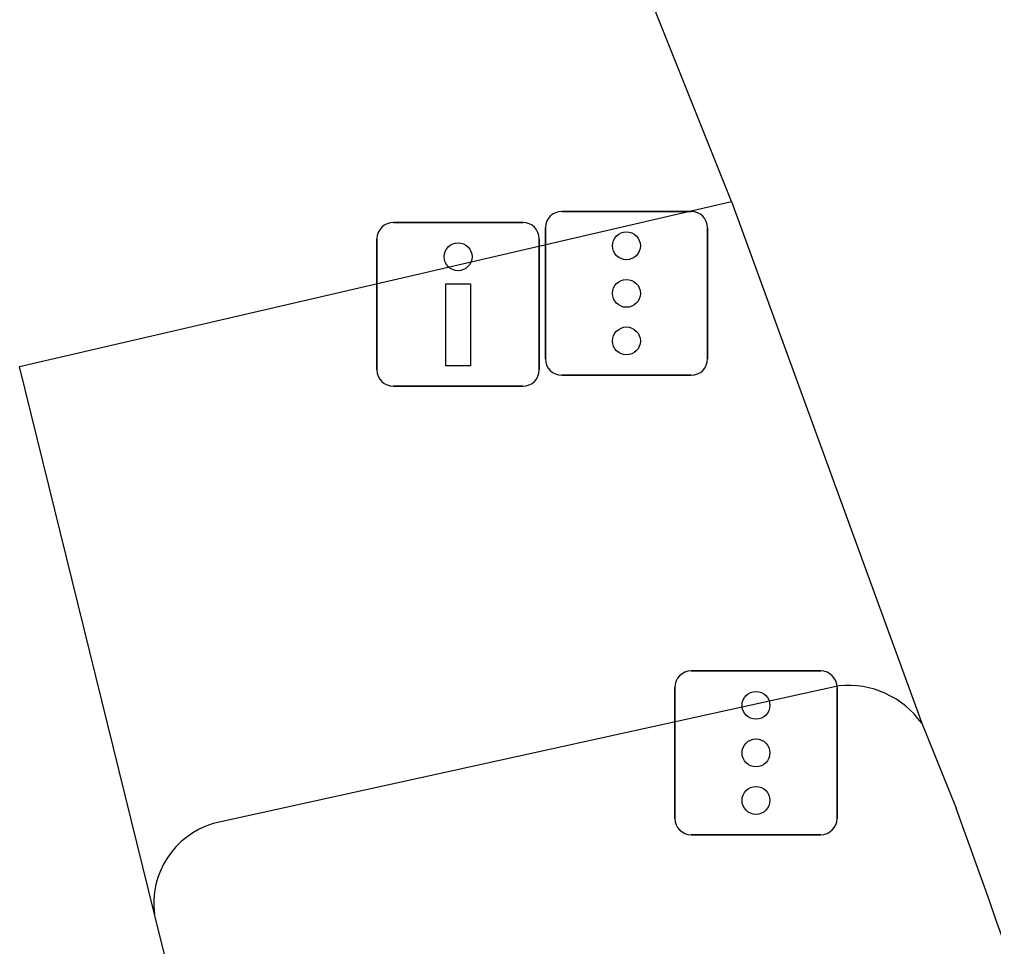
# Model space of a CAD drawing. Extents: x 158461 to 159795, y 387220 to 388672.
# Drawn here: x 159539.53 to 159545.47, y 388650.81 to 388656.47 of the extents above; entities that cross this region are included whole.
import ezdxf

# ---------------------------------------------------------------- set-up
doc = ezdxf.new("R2010")
doc.units = 0
for name, color, linetype in [('IMGEO_Drukknoppaal', 7, 'Continuous'), ('IMGEO_Fietspad_gesloten', 7, 'Continuous'), ('IMGEO_Rijbaan_regionaal_gesloten', 7, 'Continuous'), ('IMGEO_Verkeersregelinstallatiepaal', 7, 'Continuous'), ('IMGEO_Voetpad_open', 7, 'Continuous')]:
    doc.layers.add(name, color=color, linetype=linetype)

msp = doc.modelspace()

# ---------------------------------------------------------------- linework, layer by layer
at = {"layer": 'IMGEO_Drukknoppaal'}
for p, q in [((159541.8111, 388655.2295), (159542.6009, 388655.2295)), ((159542.6009, 388655.2295), (159541.8111, 388655.2295)), ((159541.7111, 388654.3305), (159541.7111, 388655.1295)), ((159541.7111, 388655.1295), (159541.7111, 388654.3305)), ((159542.7009, 388655.1295), (159542.7009, 388654.3305)), ((159542.7009, 388654.3305), (159542.7009, 388655.1295)), ((159542.6009, 388654.2305), (159541.8111, 388654.2305)), ((159541.8111, 388654.2305), (159542.6009, 388654.2305))]:
    msp.add_line(p, q, dxfattribs=at)
msp.add_lwpolyline([(159542.281, 388654.855), (159542.281, 388654.355), (159542.131, 388654.355), (159542.131, 388654.855), (159542.281, 388654.855)], dxfattribs=at)
msp.add_circle((159542.206, 388655.02), 0.085, dxfattribs=at)
for centre, start, end in [((159541.8111, 388655.1295), 90, 180), ((159541.8111, 388655.1295), 90, 180), ((159542.6009, 388655.1295), 0, 90), ((159542.6009, 388655.1295), 360, 90), ((159541.8111, 388654.3305), 180, 270), ((159541.8111, 388654.3305), 180, 270), ((159542.6009, 388654.3305), 270, 0), ((159542.6009, 388654.3305), 270, 0)]:
    msp.add_arc(centre, 0.1, start, end, dxfattribs=at)
at = {"layer": 'IMGEO_Fietspad_gesloten'}
for points in [[(159540.353, 388651.012), (159539.53, 388654.351), (159543.874, 388655.358)], [(159540.613, 388649.965), (159540.353, 388651.012)]]:
    msp.add_lwpolyline(points, dxfattribs=at)
at = {"layer": 'IMGEO_Rijbaan_regionaal_gesloten'}
for points in [[(159543.874, 388655.358), (159542.595, 388658.557)], [(159543.874, 388655.358), (159545.034, 388652.176)], [(159545.034, 388652.176), (159545.244, 388651.657)]]:
    msp.add_lwpolyline(points, dxfattribs=at)
msp.add_arc((159507.2743, 388637.654), 40.4695, 14.81201, 20.24363, dxfattribs=at)
at = {"layer": 'IMGEO_Verkeersregelinstallatiepaal'}
for p, q in [((159542.8381, 388655.2965), (159543.6279, 388655.2965)), ((159543.6279, 388655.2965), (159542.8381, 388655.2965)), ((159542.7381, 388654.3975), (159542.7381, 388655.1965)), ((159542.7381, 388655.1965), (159542.7381, 388654.3975)), ((159543.7279, 388655.1965), (159543.7279, 388654.3975)), ((159543.7279, 388654.3975), (159543.7279, 388655.1965)), ((159543.6279, 388654.2975), (159542.8381, 388654.2975)), ((159542.8381, 388654.2975), (159543.6279, 388654.2975)), ((159543.6281, 388652.4945), (159544.4179, 388652.4945)), ((159544.4179, 388652.4945), (159543.6281, 388652.4945)), ((159543.5281, 388651.5955), (159543.5281, 388652.3945)), ((159543.5281, 388652.3945), (159543.5281, 388651.5955)), ((159544.5179, 388652.3945), (159544.5179, 388651.5955)), ((159544.5179, 388651.5955), (159544.5179, 388652.3945)), ((159544.4179, 388651.4955), (159543.6281, 388651.4955)), ((159543.6281, 388651.4955), (159544.4179, 388651.4955))]:
    msp.add_line(p, q, dxfattribs=at)
for centre in [(159543.233, 388655.087), (159543.233, 388654.797), (159543.233, 388654.507), (159544.023, 388652.285), (159544.023, 388651.995), (159544.023, 388651.705)]:
    msp.add_circle(centre, 0.085, dxfattribs=at)
for centre, start, end in [((159542.8381, 388655.1965), 90, 180), ((159542.8381, 388655.1965), 90, 180), ((159543.6279, 388655.1965), 0, 90), ((159543.6279, 388655.1965), 360, 90), ((159542.8381, 388654.3975), 180, 270), ((159542.8381, 388654.3975), 180, 270), ((159543.6279, 388654.3975), 270, 0), ((159543.6279, 388654.3975), 270, 0), ((159543.6281, 388652.3945), 90, 180), ((159543.6281, 388652.3945), 90, 180), ((159544.4179, 388652.3945), 0, 90), ((159544.4179, 388652.3945), 360, 90), ((159543.6281, 388651.5955), 180, 270), ((159543.6281, 388651.5955), 180, 270), ((159544.4179, 388651.5955), 270, 0), ((159544.4179, 388651.5955), 270, 0)]:
    msp.add_arc(centre, 0.1, start, end, dxfattribs=at)
at = {"layer": 'IMGEO_Voetpad_open'}
msp.add_lwpolyline([(159544.53, 388652.403), (159540.711, 388651.564)], dxfattribs=at)
for centre, radius, start, end in [((159544.587, 388651.8565), 0.5495, 35.55601, 95.95069), ((159540.8588, 388651.076), 0.5099, 106.85418, 187.21491)]:
    msp.add_arc(centre, radius, start, end, dxfattribs=at)

doc.saveas('drawing.dxf')
